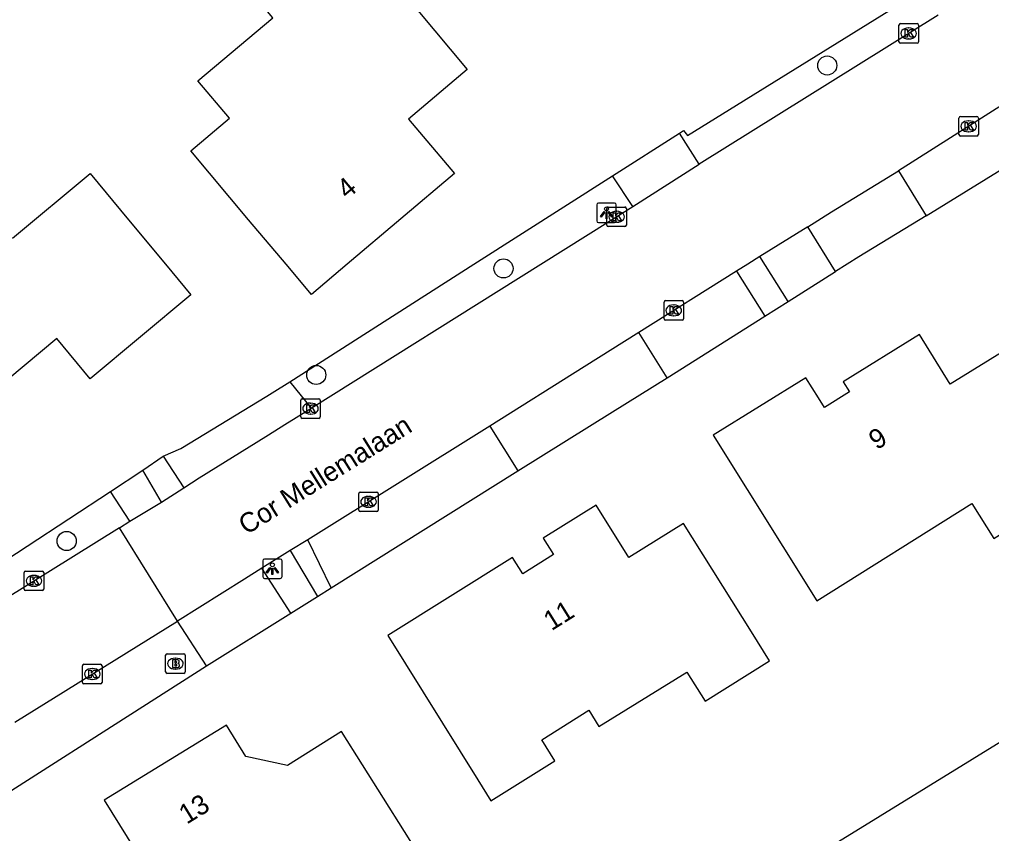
# Model space of a CAD drawing. Extents: x 157321 to 158827, y 386650 to 388532.
# Drawn here: x 157866.23 to 157916.06, y 387220.84 to 387262.54 of the extents above; entities that cross this region are included whole.
import ezdxf

# ---------------------------------------------------------------- set-up
doc = ezdxf.new("R2010")
doc.units = 0
for name, color, linetype in [('IMGEO_Boom', 7, 'Continuous'), ('IMGEO_Brandkraan', 7, 'Continuous'), ('IMGEO_Groenvoorziening', 7, 'Continuous'), ('IMGEO_Kolk', 7, 'Continuous'), ('IMGEO_Lichtpunt', 7, 'Continuous'), ('IMGEO_Openbare_ruimte_label', 7, 'Continuous'), ('IMGEO_Pand', 7, 'Continuous'), ('IMGEO_Pand_nummerreeks', 7, 'Continuous'), ('IMGEO_Rijbaan_lokaal_gesloten', 7, 'Continuous'), ('IMGEO_Voetpad_open', 7, 'Continuous')]:
    doc.layers.add(name, color=color, linetype=linetype)

msp = doc.modelspace()

# ---------------------------------------------------------------- linework, layer by layer
at = {"layer": 'IMGEO_Boom'}
for centre in [(157907.632, 387260.175), (157891.04, 387249.782), (157881.441, 387244.325), (157868.65, 387235.821)]:
    msp.add_circle(centre, 0.489, dxfattribs=at)
at = {"layer": 'IMGEO_Brandkraan'}
for p, q in [((157873.724, 387229.114), (157873.724, 387229.966)), ((157873.799, 387230.04), (157874.651, 387230.04)), ((157874.725, 387229.966), (157874.725, 387229.114)), ((157874.212, 387229.82), (157874.237, 387229.82)), ((157874.651, 387229.04), (157873.799, 387229.04)), ((157874.235, 387229.26), (157874.21, 387229.26))]:
    msp.add_line(p, q, dxfattribs=at)
for points in [[(157873.724, 387229.114), (157873.724, 387229.966)], [(157873.799, 387230.04), (157874.651, 387230.04)], [(157874.725, 387229.966), (157874.725, 387229.114)], [(157874.072, 387229.74), (157874.072, 387229.34), (157874.285, 387229.34)], [(157874.303, 387229.74), (157874.072, 387229.74)], [(157874.251, 387229.659), (157874.197, 387229.659), (157874.197, 387229.583)], [(157874.197, 387229.583), (157874.25, 387229.583)], [(157874.259, 387229.507), (157874.197, 387229.507), (157874.197, 387229.426)], [(157874.651, 387229.04), (157873.799, 387229.04)], [(157874.197, 387229.426), (157874.259, 387229.426)]]:
    msp.add_lwpolyline(points, dxfattribs=at)
for centre, radius, start, end in [((157873.801, 387229.964), 0.0765, 91.552, 178.448), ((157873.801, 387229.964), 0.0765, 91.552, 178.448), ((157874.649, 387229.964), 0.0765, 1.552, 88.448), ((157874.649, 387229.964), 0.0765, 1.552, 88.448), ((157874.252, 387229.621), 0.0379, 267.8285, 90.9355), ((157874.26, 387229.466), 0.0404, 269.8759, 90.5077), ((157874.307, 387229.595), 0.145, 59.4692, 91.5367), ((157874.332, 387229.642), 0.0922, 285.5137, 58.1501), ((157874.337, 387229.45), 0.105, 301.3115, 78.989), ((157873.801, 387229.116), 0.0765, 181.552, 268.448), ((157873.801, 387229.116), 0.0765, 181.552, 268.448), ((157874.291, 387229.591), 0.251, 268.6676, 293.5347), ((157874.649, 387229.116), 0.0765, 271.552, 358.448), ((157874.649, 387229.116), 0.0765, 271.552, 358.448)]:
    msp.add_arc(centre, radius, start, end, dxfattribs=at)
for centre, major_axis, ratio, start_param, end_param in [((157874.211, 387229.54), (-0.387, 0.002), 0.722429, 4.712389, 7.853982), ((157874.236, 387229.54), (-0.39, 0.002), 0.717154, 1.570796, 4.712389)]:
    msp.add_ellipse(centre, major_axis=major_axis, ratio=ratio, start_param=start_param, end_param=end_param, dxfattribs=at)
at = {"layer": 'IMGEO_Groenvoorziening'}
for points in [[(157941.835, 387326.245), (157945.015, 387300.726), (157951.673, 387247.165), (157896.648, 387213.292)], [(157900.068, 387256.707), (157900.267, 387256.855), (157900.468, 387256.598), (157911.871, 387263.665), (157912.743, 387265.397), (157913.526, 387267.973), (157910.585, 387292.678)], [(157837.774, 387262.109), (157847.884, 387250), (157860.639, 387234.724), (157864.481, 387234.155), (157870.893, 387238.359)], [(157912.709, 387252.477), (157920.678, 387257.395)], [(157880.086, 387243.981), (157889.525, 387250), (157896.619, 387254.524)], [(157905.626, 387248.086), (157908.064, 387249.62)], [(157899.427, 387244.187), (157904.429, 387247.333)], [(157872.559, 387239.456), (157873.603, 387240.168)], [(157882.207, 387233.419), (157891.776, 387239.41)], [(157880.138, 387232.124), (157881.513, 387232.985)], [(157877.89, 387201.744), (157861.953, 387220.58), (157875.823, 387229.427)]]:
    msp.add_lwpolyline(points, dxfattribs=at)
at = {"layer": 'IMGEO_Kolk'}
for p, q in [((157911.307, 387261.394), (157911.307, 387262.246)), ((157911.382, 387262.32), (157912.234, 387262.32)), ((157911.795, 387262.1), (157911.82, 387262.1)), ((157912.308, 387262.246), (157912.308, 387261.394)), ((157911.818, 387261.54), (157911.793, 387261.54)), ((157912.234, 387261.32), (157911.382, 387261.32)), ((157914.381, 387256.635), (157914.381, 387257.487)), ((157914.456, 387257.561), (157915.308, 387257.561)), ((157915.382, 387257.487), (157915.382, 387256.635)), ((157914.869, 387257.341), (157914.894, 387257.341)), ((157915.308, 387256.561), (157914.456, 387256.561)), ((157914.892, 387256.781), (157914.867, 387256.781)), ((157896.411, 387252.929), (157897.263, 387252.929)), ((157896.336, 387252.003), (157896.336, 387252.855)), ((157896.824, 387252.709), (157896.849, 387252.709)), ((157897.337, 387252.855), (157897.337, 387252.003)), ((157897.263, 387251.929), (157896.411, 387251.929)), ((157896.847, 387252.149), (157896.822, 387252.149)), ((157899.268, 387247.208), (157899.268, 387248.06)), ((157899.343, 387248.134), (157900.195, 387248.134)), ((157899.756, 387247.914), (157899.781, 387247.914)), ((157900.269, 387248.06), (157900.269, 387247.208)), ((157900.195, 387247.134), (157899.343, 387247.134)), ((157899.779, 387247.354), (157899.754, 387247.354)), ((157880.647, 387242.177), (157880.647, 387243.029)), ((157880.722, 387243.103), (157881.574, 387243.103)), ((157881.648, 387243.029), (157881.648, 387242.177)), ((157881.135, 387242.883), (157881.16, 387242.883)), ((157881.574, 387242.103), (157880.722, 387242.103)), ((157881.158, 387242.323), (157881.133, 387242.323)), ((157883.621, 387237.401), (157883.621, 387238.253)), ((157883.696, 387238.327), (157884.548, 387238.327)), ((157884.109, 387238.107), (157884.134, 387238.107)), ((157884.622, 387238.253), (157884.622, 387237.401)), ((157884.132, 387237.547), (157884.107, 387237.547)), ((157884.548, 387237.327), (157883.696, 387237.327)), ((157866.471, 387233.354), (157866.471, 387234.206)), ((157866.546, 387234.28), (157867.398, 387234.28)), ((157866.959, 387234.06), (157866.984, 387234.06)), ((157867.472, 387234.206), (157867.472, 387233.354)), ((157866.982, 387233.5), (157866.957, 387233.5)), ((157867.398, 387233.28), (157866.546, 387233.28)), ((157869.538, 387229.508), (157870.39, 387229.508)), ((157869.463, 387228.582), (157869.463, 387229.434)), ((157869.951, 387229.288), (157869.976, 387229.288)), ((157870.464, 387229.434), (157870.464, 387228.582)), ((157870.39, 387228.508), (157869.538, 387228.508)), ((157869.974, 387228.728), (157869.949, 387228.728))]:
    msp.add_line(p, q, dxfattribs=at)
for points in [[(157911.307, 387261.394), (157911.307, 387262.246)], [(157911.382, 387262.32), (157912.234, 387262.32)], [(157911.628, 387262.02), (157911.751, 387262.02), (157911.751, 387261.869), (157911.881, 387262.02), (157912.045, 387262.02), (157911.899, 387261.869), (157912.052, 387261.62), (157911.9, 387261.62), (157911.815, 387261.784), (157911.751, 387261.717), (157911.751, 387261.62), (157911.628, 387261.62), (157911.628, 387262.02)], [(157912.308, 387262.246), (157912.308, 387261.394)], [(157912.234, 387261.32), (157911.382, 387261.32)], [(157914.381, 387256.635), (157914.381, 387257.487)], [(157914.456, 387257.561), (157915.308, 387257.561)], [(157915.382, 387257.487), (157915.382, 387256.635)], [(157914.702, 387257.261), (157914.825, 387257.261), (157914.825, 387257.11), (157914.955, 387257.261), (157915.119, 387257.261), (157914.973, 387257.11), (157915.126, 387256.861), (157914.974, 387256.861), (157914.889, 387257.025), (157914.825, 387256.958), (157914.825, 387256.861), (157914.702, 387256.861), (157914.702, 387257.261)], [(157915.308, 387256.561), (157914.456, 387256.561)], [(157896.411, 387252.929), (157897.263, 387252.929)], [(157896.336, 387252.003), (157896.336, 387252.855)], [(157896.657, 387252.629), (157896.78, 387252.629), (157896.78, 387252.478), (157896.91, 387252.629), (157897.074, 387252.629), (157896.928, 387252.478), (157897.081, 387252.229), (157896.929, 387252.229), (157896.844, 387252.393), (157896.78, 387252.326), (157896.78, 387252.229), (157896.657, 387252.229), (157896.657, 387252.629)], [(157897.337, 387252.855), (157897.337, 387252.003)], [(157897.263, 387251.929), (157896.411, 387251.929)], [(157899.268, 387247.208), (157899.268, 387248.06)], [(157899.343, 387248.134), (157900.195, 387248.134)], [(157900.269, 387248.06), (157900.269, 387247.208)], [(157899.589, 387247.834), (157899.712, 387247.834), (157899.712, 387247.683), (157899.842, 387247.834), (157900.006, 387247.834), (157899.86, 387247.683), (157900.013, 387247.434), (157899.861, 387247.434), (157899.776, 387247.598), (157899.712, 387247.531), (157899.712, 387247.434), (157899.589, 387247.434), (157899.589, 387247.834)], [(157900.195, 387247.134), (157899.343, 387247.134)], [(157880.647, 387242.177), (157880.647, 387243.029)], [(157880.722, 387243.103), (157881.574, 387243.103)], [(157881.648, 387243.029), (157881.648, 387242.177)], [(157880.968, 387242.803), (157881.091, 387242.803), (157881.091, 387242.652), (157881.221, 387242.803), (157881.385, 387242.803), (157881.239, 387242.652), (157881.392, 387242.403), (157881.24, 387242.403), (157881.155, 387242.567), (157881.091, 387242.5), (157881.091, 387242.403), (157880.968, 387242.403), (157880.968, 387242.803)], [(157881.574, 387242.103), (157880.722, 387242.103)], [(157883.621, 387237.401), (157883.621, 387238.253)], [(157883.696, 387238.327), (157884.548, 387238.327)], [(157883.942, 387238.027), (157884.065, 387238.027), (157884.065, 387237.876), (157884.195, 387238.027), (157884.359, 387238.027), (157884.213, 387237.876), (157884.366, 387237.627), (157884.214, 387237.627), (157884.129, 387237.791), (157884.065, 387237.724), (157884.065, 387237.627), (157883.942, 387237.627), (157883.942, 387238.027)], [(157884.622, 387238.253), (157884.622, 387237.401)], [(157884.548, 387237.327), (157883.696, 387237.327)], [(157866.471, 387233.354), (157866.471, 387234.206)], [(157866.546, 387234.28), (157867.398, 387234.28)], [(157866.792, 387233.98), (157866.915, 387233.98), (157866.915, 387233.829), (157867.045, 387233.98), (157867.209, 387233.98), (157867.063, 387233.829), (157867.216, 387233.58), (157867.064, 387233.58), (157866.979, 387233.744), (157866.915, 387233.677), (157866.915, 387233.58), (157866.792, 387233.58), (157866.792, 387233.98)], [(157867.472, 387234.206), (157867.472, 387233.354)], [(157867.398, 387233.28), (157866.546, 387233.28)], [(157869.538, 387229.508), (157870.39, 387229.508)], [(157869.463, 387228.582), (157869.463, 387229.434)], [(157869.784, 387229.208), (157869.907, 387229.208), (157869.907, 387229.057), (157870.037, 387229.208), (157870.201, 387229.208), (157870.055, 387229.057), (157870.208, 387228.808), (157870.056, 387228.808), (157869.971, 387228.972), (157869.907, 387228.905), (157869.907, 387228.808), (157869.784, 387228.808), (157869.784, 387229.208)], [(157870.464, 387229.434), (157870.464, 387228.582)], [(157870.39, 387228.508), (157869.538, 387228.508)]]:
    msp.add_lwpolyline(points, dxfattribs=at)
for centre, start, end in [((157911.384, 387262.244), 91.552, 178.448), ((157911.384, 387262.244), 91.552, 178.448), ((157912.232, 387262.244), 1.552, 88.448), ((157912.232, 387262.244), 1.552, 88.448), ((157911.384, 387261.396), 181.552, 268.448), ((157911.384, 387261.396), 181.552, 268.448), ((157912.232, 387261.396), 271.552, 358.448), ((157912.232, 387261.396), 271.552, 358.448), ((157914.458, 387257.485), 91.552, 178.448), ((157914.458, 387257.485), 91.552, 178.448), ((157915.306, 387257.485), 1.552, 88.448), ((157915.306, 387257.485), 1.552, 88.448), ((157914.458, 387256.637), 181.552, 268.448), ((157914.458, 387256.637), 181.552, 268.448), ((157915.306, 387256.637), 271.552, 358.448), ((157915.306, 387256.637), 271.552, 358.448), ((157896.413, 387252.853), 91.552, 178.448), ((157896.413, 387252.853), 91.552, 178.448), ((157897.261, 387252.853), 1.552, 88.448), ((157897.261, 387252.853), 1.552, 88.448), ((157896.413, 387252.005), 181.552, 268.448), ((157896.413, 387252.005), 181.552, 268.448), ((157897.261, 387252.005), 271.552, 358.448), ((157897.261, 387252.005), 271.552, 358.448), ((157899.345, 387248.058), 91.552, 178.448), ((157899.345, 387248.058), 91.552, 178.448), ((157900.193, 387248.058), 1.552, 88.448), ((157900.193, 387248.058), 1.552, 88.448), ((157899.345, 387247.21), 181.552, 268.448), ((157899.345, 387247.21), 181.552, 268.448), ((157900.193, 387247.21), 271.552, 358.448), ((157900.193, 387247.21), 271.552, 358.448), ((157880.724, 387243.027), 91.552, 178.448), ((157880.724, 387243.027), 91.552, 178.448), ((157881.572, 387243.027), 1.552, 88.448), ((157881.572, 387243.027), 1.552, 88.448), ((157880.724, 387242.179), 181.552, 268.448), ((157880.724, 387242.179), 181.552, 268.448), ((157881.572, 387242.179), 271.552, 358.448), ((157881.572, 387242.179), 271.552, 358.448), ((157883.698, 387238.251), 91.552, 178.448), ((157883.698, 387238.251), 91.552, 178.448), ((157884.546, 387238.251), 1.552, 88.448), ((157884.546, 387238.251), 1.552, 88.448), ((157883.698, 387237.403), 181.552, 268.448), ((157883.698, 387237.403), 181.552, 268.448), ((157884.546, 387237.403), 271.552, 358.448), ((157884.546, 387237.403), 271.552, 358.448), ((157866.548, 387234.204), 91.552, 178.448), ((157866.548, 387234.204), 91.552, 178.448), ((157867.396, 387234.204), 1.552, 88.448), ((157867.396, 387234.204), 1.552, 88.448), ((157866.548, 387233.356), 181.552, 268.448), ((157866.548, 387233.356), 181.552, 268.448), ((157867.396, 387233.356), 271.552, 358.448), ((157867.396, 387233.356), 271.552, 358.448), ((157869.54, 387229.432), 91.552, 178.448), ((157869.54, 387229.432), 91.552, 178.448), ((157870.388, 387229.432), 1.552, 88.448), ((157870.388, 387229.432), 1.552, 88.448), ((157869.54, 387228.584), 181.552, 268.448), ((157869.54, 387228.584), 181.552, 268.448), ((157870.388, 387228.584), 271.552, 358.448), ((157870.388, 387228.584), 271.552, 358.448)]:
    msp.add_arc(centre, 0.0765, start, end, dxfattribs=at)
for centre, major_axis, ratio, start_param, end_param in [((157911.794, 387261.82), (-0.387, 0.002), 0.722429, 4.712389, 7.853982), ((157911.819, 387261.82), (-0.39, 0.002), 0.717154, 1.570796, 4.712389), ((157914.868, 387257.061), (-0.387, 0.002), 0.722429, 4.712389, 7.853982), ((157914.893, 387257.061), (-0.39, 0.002), 0.717154, 1.570796, 4.712389), ((157896.823, 387252.429), (-0.387, 0.002), 0.722429, 4.712389, 7.853982), ((157896.848, 387252.429), (-0.39, 0.002), 0.717154, 1.570796, 4.712389), ((157899.755, 387247.634), (-0.387, 0.002), 0.722429, 4.712389, 7.853982), ((157899.78, 387247.634), (-0.39, 0.002), 0.717154, 1.570796, 4.712389), ((157881.134, 387242.603), (-0.387, 0.002), 0.722429, 4.712389, 7.853982), ((157881.159, 387242.603), (-0.39, 0.002), 0.717154, 1.570796, 4.712389), ((157884.108, 387237.827), (-0.387, 0.002), 0.722429, 4.712389, 7.853982), ((157884.133, 387237.827), (-0.39, 0.002), 0.717154, 1.570796, 4.712389), ((157866.958, 387233.78), (-0.387, 0.002), 0.722429, 4.712389, 7.853982), ((157866.983, 387233.78), (-0.39, 0.002), 0.717154, 1.570796, 4.712389), ((157869.95, 387229.008), (-0.387, 0.002), 0.722429, 4.712389, 7.853982), ((157869.975, 387229.008), (-0.39, 0.002), 0.717154, 1.570796, 4.712389)]:
    msp.add_ellipse(centre, major_axis=major_axis, ratio=ratio, start_param=start_param, end_param=end_param, dxfattribs=at)
at = {"layer": 'IMGEO_Lichtpunt'}
for p, q in [((157895.822, 387253.033), (157895.822, 387252.226)), ((157895.822, 387253.033), (157895.822, 387252.226)), ((157896.724, 387253.128), (157895.916, 387253.128)), ((157896.724, 387253.128), (157895.916, 387253.128)), ((157896.818, 387252.226), (157896.818, 387253.033)), ((157896.818, 387252.226), (157896.818, 387253.033)), ((157895.916, 387252.132), (157896.724, 387252.132)), ((157895.916, 387252.132), (157896.724, 387252.132)), ((157878.697, 387234.804), (157878.697, 387233.997)), ((157878.697, 387234.804), (157878.697, 387233.997)), ((157879.599, 387234.899), (157878.791, 387234.899)), ((157879.599, 387234.899), (157878.791, 387234.899)), ((157879.693, 387233.997), (157879.693, 387234.804)), ((157879.693, 387233.997), (157879.693, 387234.804)), ((157878.791, 387233.903), (157879.599, 387233.903)), ((157878.791, 387233.903), (157879.599, 387233.903))]:
    msp.add_line(p, q, dxfattribs=at)
for points in [[(157896.196, 387252.697), (157896.235, 387252.669), (157896.047, 387252.407), (157896.009, 387252.434), (157896.196, 387252.697)], [(157896.298, 387252.649), (157896.345, 387252.649), (157896.345, 387252.327), (157896.298, 387252.327), (157896.298, 387252.649)], [(157896.408, 387252.669), (157896.446, 387252.696), (157896.633, 387252.434), (157896.594, 387252.406), (157896.408, 387252.669)], [(157879.071, 387234.468), (157879.11, 387234.44), (157878.922, 387234.178), (157878.884, 387234.205), (157879.071, 387234.468)], [(157879.283, 387234.44), (157879.321, 387234.467), (157879.508, 387234.205), (157879.469, 387234.177), (157879.283, 387234.44)], [(157879.173, 387234.42), (157879.22, 387234.42), (157879.22, 387234.098), (157879.173, 387234.098), (157879.173, 387234.42)]]:
    msp.add_lwpolyline(points, dxfattribs=at)
for centre in [(157896.321, 387252.831), (157879.196, 387234.602)]:
    msp.add_circle(centre, 0.0994, dxfattribs=at)
for centre, start, end in [((157895.916, 387253.033), 90, 180), ((157895.916, 387253.033), 90, 180), ((157896.724, 387253.033), 0, 90), ((157896.724, 387253.033), 0, 90), ((157895.916, 387252.226), 180, 270), ((157895.916, 387252.226), 180, 270), ((157896.724, 387252.226), 270, 0), ((157896.724, 387252.226), 270, 360), ((157878.791, 387234.804), 90, 180), ((157878.791, 387234.804), 90, 180), ((157879.599, 387234.804), 0, 90), ((157879.599, 387234.804), 0, 90), ((157878.791, 387233.997), 180, 270), ((157878.791, 387233.997), 180, 270), ((157879.599, 387233.997), 270, 0), ((157879.599, 387233.997), 270, 360)]:
    msp.add_arc(centre, 0.0946, start, end, dxfattribs=at)
at = {"layer": 'IMGEO_Pand'}
for points in [[(157883.277, 387272.701), (157886.239, 387269.161), (157889.448, 387265.326), (157886.654, 387262.986), (157889.173, 387259.978), (157886.171, 387257.432), (157888.535, 387254.644), (157883.029, 387250), (157881.196, 387248.454), (157879.896, 387250), (157877.978, 387252.28), (157875.012, 387255.808), (157876.992, 387257.473), (157875.374, 387259.398), (157879.209, 387262.624), (157875.93, 387266.523), (157883.277, 387272.701)], [(157865.867, 387251.33), (157869.848, 387254.644), (157871.82, 387252.273), (157873.709, 387250), (157875.016, 387248.428)], [(157875.016, 387248.428), (157869.862, 387244.124), (157868.153, 387246.189), (157865.629, 387244.101)], [(157907.18, 387243.16), (157906.54, 387244.179), (157901.795, 387241.249), (157907.095, 387232.757), (157915.052, 387237.738), (157916.172, 387235.949), (157921.173, 387239.053), (157917.002, 387245.745), (157913.93, 387243.858), (157912.359, 387246.406), (157908.458, 387243.966), (157908.777, 387243.458), (157907.497, 387242.655), (157907.18, 387243.16)], [(157900.431, 387229.108), (157901.369, 387227.609), (157904.674, 387229.679), (157903.745, 387231.163), (157900.264, 387236.723), (157897.466, 387234.972), (157895.784, 387237.659), (157893.071, 387235.963), (157893.595, 387235.127), (157892.027, 387234.146), (157891.503, 387234.982), (157885.111, 387230.986), (157889.719, 387223.589), (157890.393, 387222.512), (157893.673, 387224.565), (157893, 387225.641), (157895.408, 387227.148), (157895.929, 387226.316), (157900.431, 387229.108)], [(157882.736, 387226.067), (157879.969, 387224.324), (157877.83, 387224.776), (157876.837, 387226.396), (157870.576, 387222.538), (157874.028, 387216.998), (157872.389, 387215.975), (157874.281, 387212.894), (157872.262, 387211.633), (157875.229, 387207.093), (157879.053, 387209.48), (157877.251, 387212.237), (157880.261, 387214.148), (157880.494, 387215.213), (157880.813, 387216.669), (157883.489, 387218.348), (157884.065, 387217.411), (157887.037, 387219.239), (157882.736, 387226.067)]]:
    msp.add_lwpolyline(points, dxfattribs=at)
at = {"layer": 'IMGEO_Rijbaan_lokaal_gesloten'}
for points in [[(157913.327, 387262.75), (157901.077, 387255.115)], [(157917.695, 387258.845), (157911.291, 387254.786)], [(157897.666, 387252.951), (157901.077, 387255.115)], [(157906.633, 387251.919), (157907.855, 387252.684), (157911.291, 387254.786)], [(157881.189, 387242.631), (157892.954, 387250), (157897.666, 387252.951)], [(157906.633, 387251.919), (157904.185, 387250.386)], [(157904.185, 387250.386), (157903.568, 387250), (157902.983, 387249.634)], [(157902.983, 387249.634), (157897.983, 387246.503)], [(157897.983, 387246.503), (157895.169, 387244.741), (157890.343, 387241.7)], [(157874.664, 387238.552), (157875.438, 387239.052), (157878.863, 387241.174), (157879.976, 387241.871), (157880.275, 387242.058), (157881.189, 387242.631)], [(157890.343, 387241.7), (157881.007, 387235.886)], [(157873.509, 387237.807), (157874.664, 387238.552)], [(157871.894, 387236.832), (157873.509, 387237.807)], [(157871.359, 387236.499), (157865.457, 387232.821)], [(157871.359, 387236.499), (157871.894, 387236.832)], [(157874.339, 387231.716), (157871.359, 387236.499)], [(157881.007, 387235.886), (157880.112, 387235.329)], [(157880.112, 387235.329), (157878.656, 387234.422)], [(157878.656, 387234.422), (157877.757, 387233.862), (157874.339, 387231.716)], [(157865.987, 387226.537), (157874.339, 387231.716)]]:
    msp.add_lwpolyline(points, dxfattribs=at)
at = {"layer": 'IMGEO_Voetpad_open'}
for points in [[(157896.619, 387254.524), (157900.068, 387256.707)], [(157901.077, 387255.115), (157900.068, 387256.707)], [(157897.666, 387252.951), (157896.619, 387254.524)], [(157911.291, 387254.786), (157912.709, 387252.477)], [(157912.709, 387252.477), (157909.259, 387250.371), (157908.064, 387249.62)], [(157908.064, 387249.62), (157906.633, 387251.919)], [(157905.626, 387248.086), (157904.185, 387250.386)], [(157902.983, 387249.634), (157904.429, 387247.333)], [(157904.429, 387247.333), (157905.626, 387248.086)], [(157899.427, 387244.187), (157897.983, 387246.503)], [(157873.603, 387240.168), (157874.505, 387240.556), (157878.913, 387243.233), (157879.189, 387243.409), (157880.086, 387243.981)], [(157880.086, 387243.981), (157881.189, 387242.631)], [(157891.776, 387239.41), (157896.634, 387242.43), (157899.427, 387244.187)], [(157890.343, 387241.7), (157891.776, 387239.41)], [(157873.603, 387240.168), (157874.664, 387238.552)], [(157870.893, 387238.359), (157872.559, 387239.456)], [(157873.509, 387237.807), (157872.559, 387239.456)], [(157871.894, 387236.832), (157870.893, 387238.359)], [(157882.207, 387233.419), (157881.007, 387235.886)], [(157880.112, 387235.329), (157881.513, 387232.985)], [(157880.138, 387232.124), (157878.656, 387234.422)], [(157881.513, 387232.985), (157882.207, 387233.419)], [(157875.823, 387229.427), (157880.138, 387232.124)], [(157875.823, 387229.427), (157874.339, 387231.716)]]:
    msp.add_lwpolyline(points, dxfattribs=at)

# ---------------------------------------------------------------- texts
at = {"layer": 'IMGEO_Openbare_ruimte_label'}
msp.add_text('Cor Mellemalaan', height=1, rotation=32.0054, dxfattribs=at).set_placement((157877.865, 387236.113))
at = {"layer": 'IMGEO_Pand_nummerreeks'}
for s, rotation, p in [('4', 40.1472, (157883.03, 387253.298)), ('9', 32.1028, (157910.169, 387240.46)), ('11', 32.0341, (157893.499, 387231.198)), ('13', 31.6387, (157874.802, 387221.288))]:
    msp.add_text(s, height=1, rotation=rotation, dxfattribs=at).set_placement(p)

doc.saveas('drawing.dxf')
